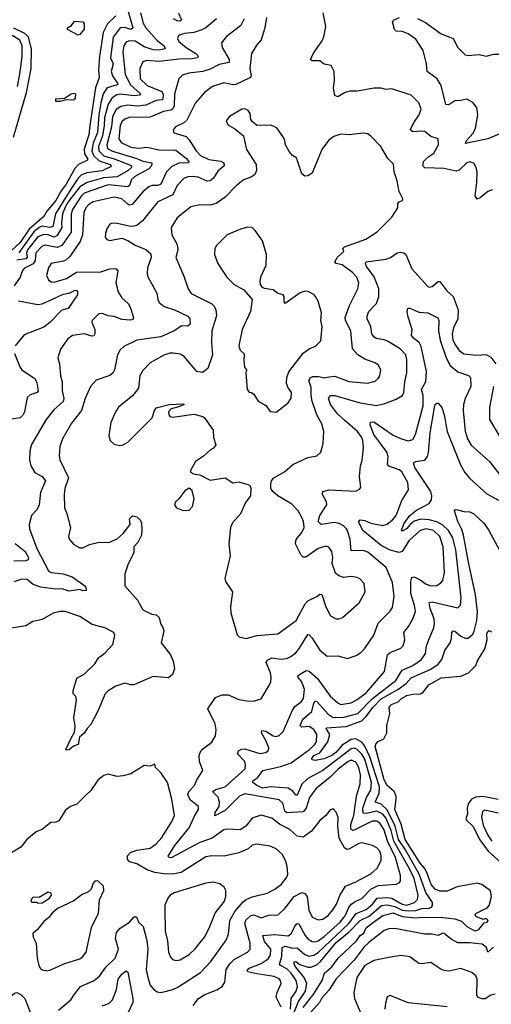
# Model space of a CAD drawing. Extents: x 1771496 to 1971148, y 471553 to 643630.
# Tile 513 of 656: x 1836124 to 1839269, y 625066 to 631630. Entities that reach past the tile are written whole.
import ezdxf

# ---------------------------------------------------------------- set-up
doc = ezdxf.new("R2010")
doc.units = 0

msp = doc.modelspace()

# ---------------------------------------------------------------- linework, layer by layer
at = {"layer": '0CON10XD'}
for points in [[(1836929.5, 631675), (1836946.8, 631606.8), (1836965, 631574.7), (1837041.5, 631491.5), (1837086.9, 631455), (1837094, 631435), (1837055, 631427.4), (1837015, 631428), (1836955, 631449.5), (1836895, 631485.8), (1836855, 631488.6), (1836835, 631479.6), (1836818.6, 631455), (1836812.7, 631415), (1836827, 631265), (1836862.9, 631195), (1836929.5, 631135), (1836923.7, 631126.3), (1836887.1, 631122.9), (1836795, 631132.3), (1836770.8, 631129.2), (1836741.1, 631108.9), (1836715, 631066.6), (1836688.6, 630975), (1836687.9, 630925), (1836675.9, 630855), (1836650.2, 630785), (1836652.4, 630755), (1836685, 630722.7), (1836755, 630702.8), (1836851.1, 630665), (1836868.7, 630655), (1836870.3, 630645), (1836847.7, 630625), (1836775, 630582.2), (1836683.7, 630576.3), (1836575, 630543.8), (1836525, 630515.5), (1836446.6, 630415), (1836429.7, 630385), (1836410.2, 630335), (1836402.5, 630275), (1836405.9, 630245), (1836375, 630190.6), (1836355, 630180.9), (1836315, 630195.1), (1836285, 630198.5), (1836245, 630183.2), (1836175.9, 630095), (1836169, 630075), (1836173, 630047), (1836164.9, 630035.1), (1836105, 630027)], [(1836765.6, 631655), (1836708.5, 631601.5), (1836680.9, 631545), (1836655.2, 631385), (1836650.3, 631295), (1836654.1, 631245), (1836629, 631175), (1836591.8, 630925)], [(1836847.6, 631685), (1836879, 631575), (1836865, 631564.4), (1836825, 631576.9), (1836795, 631575.7), (1836747.7, 631512.3), (1836730, 631375), (1836747, 631335), (1836733.5, 631285), (1836744, 631255), (1836778.2, 631201.8), (1836773.8, 631195), (1836708, 631175), (1836681.8, 631135), (1836664.2, 631075), (1836650.7, 630995), (1836642.1, 630877.9), (1836614.3, 630805.7)], [(1837182.3, 631672.3), (1837202.1, 631627.9), (1837195, 631620.5), (1837175, 631621.2), (1837149.1, 631635)], [(1839275, 630495.7), (1839245, 630485.6), (1839195, 630441.4), (1839175, 630434.2), (1839160, 630455), (1839172.7, 630545), (1839173.3, 630615), (1839168.6, 630645), (1839152.6, 630672.6), (1839125, 630682.5), (1839105, 630676.7), (1839055, 630627.1), (1839035, 630620), (1838955, 630638.6), (1838825, 630642.2), (1838811.1, 630655), (1838817.3, 630685), (1838845, 630713.5), (1838885, 630739.2), (1838915.5, 630795), (1838913.8, 630835), (1838865, 630850.8), (1838825, 630883.6), (1838797.6, 630887.6), (1838745, 630882.3), (1838728.6, 630895), (1838753.8, 630946.2), (1838787.5, 630995), (1838800, 631035), (1838785.6, 631075), (1838735, 631126.9), (1838605, 631168), (1838565, 631163.8), (1838535, 631173.8), (1838485, 631174.2), (1838375.7, 631154.3), (1838325, 631154.2), (1838295, 631144.4), (1838245, 631116.2), (1838224.2, 631124.2), (1838215.6, 631175), (1838222.2, 631225), (1838220.8, 631285), (1838200, 631325), (1838155, 631334.3), (1838125, 631354.4), (1838075, 631356.2), (1838063.8, 631365), (1838083, 631407), (1838141.3, 631488.7), (1838151.1, 631515), (1838165.6, 631585), (1838147.1, 631675)], [(1838777.1, 631637.1), (1838830.4, 631610.4), (1838935, 631535.4), (1839014, 631505), (1839045, 631444.3), (1839095, 631395.5), (1839115, 631390.9), (1839188, 631398), (1839235, 631385.6), (1839285, 631400), (1839340.3, 631400.3), (1839475, 631311.2), (1839505, 631313.8), (1839535, 631333.8), (1839574.2, 631405), (1839585, 631442.5), (1839584.3, 631555), (1839571.7, 631591.7), (1839552.1, 631622.1), (1839475.6, 631715)], [(1837436.9, 631635), (1837364.3, 631575.7), (1837338, 631562), (1837285, 631543.3), (1837222.7, 631537.3), (1837182.9, 631525), (1837175.5, 631505), (1837185, 631484.6), (1837235, 631444), (1837299.6, 631405), (1837316.7, 631385), (1837306.9, 631375), (1837275, 631368.1), (1837185, 631365.6), (1837055, 631351), (1836972, 631358), (1836945, 631348.9), (1836925.3, 631304.7), (1836927.7, 631235), (1836975, 631190.5), (1837071.5, 631151.5), (1837080.9, 631130.9), (1837079, 631101), (1837073.8, 631095), (1837035, 631090.7), (1836965, 631060.4), (1836907, 631053), (1836845, 631059.6), (1836798.2, 631051.8), (1836768.2, 631031.8), (1836742.1, 630985), (1836735.3, 630914.7), (1836705.8, 630795), (1836710.4, 630770.4), (1836743.7, 630753.7), (1836904.7, 630704.7), (1836945, 630687), (1837005.6, 630675), (1837003.8, 630655), (1836986.2, 630635), (1836891.6, 630585), (1836870, 630565), (1836857.1, 630525), (1836845.2, 630514.8), (1836715, 630529.3), (1836555, 630474.4), (1836535, 630453.7), (1836475.9, 630365), (1836468, 630335), (1836466.6, 630213.4), (1836406.2, 630125), (1836375, 630110.5), (1836295, 630126.3), (1836275, 630120.9), (1836230.8, 630075), (1836227.2, 630025), (1836215, 630002.7), (1836157.2, 629972.8), (1836141.8, 629958.2), (1836126.7, 629913.3), (1836086.7, 629855)], [(1836515, 631526), (1836442.5, 631565), (1836443.3, 631575), (1836469.4, 631590.6), (1836490, 631620), (1836545.5, 631615.5), (1836554.6, 631604.6), (1836555, 631565.8), (1836525, 631530), (1836515, 631526)], [(1837769.1, 631645), (1837758.9, 631575), (1837734.3, 631495), (1837705, 631462), (1837668.6, 631405), (1837659.5, 631305), (1837666.7, 631255), (1837663.1, 631245), (1837565, 631197.7), (1837545, 631196.1), (1837485, 631209.6), (1837410.6, 631185), (1837355.6, 631145), (1837295.6, 631075), (1837239.5, 630960.5), (1837218.6, 630941.4), (1837163.8, 630916.2)], [(1837621.6, 631635), (1837599.4, 631590.6), (1837500, 631515), (1837470, 631475), (1837474.5, 631445), (1837521.6, 631365), (1837520, 631345), (1837455, 631330.3), (1837395, 631299.7), (1837345.7, 631284.3), (1837252.8, 631272.8), (1837210.3, 631259.7), (1837185.6, 631235), (1837167.4, 631172.6)], [(1839325, 630868), (1839245.4, 630834.6), (1839097.5, 630805), (1839103.3, 630825), (1839146.5, 630873.5), (1839162.3, 630907.7), (1839178.7, 630995), (1839172.2, 631045), (1839145, 631078), (1839105, 631100.6), (1839065, 631090), (1839025, 631089.4), (1838985, 631062.3), (1838965.4, 631065.4), (1838935, 631190), (1838908.1, 631235), (1838841.9, 631285), (1838837.1, 631335), (1838815.3, 631425), (1838765, 631499.2), (1838715, 631534.7), (1838675, 631551.8), (1838634.2, 631554.2), (1838623.9, 631563.9), (1838610.8, 631615), (1838621.9, 631628.1), (1838656, 631645)], [(1836109.4, 631185), (1836126.1, 631266.1), (1836140.1, 631385), (1836140.6, 631455), (1836125, 631494.3), (1836073.4, 631523.4)], [(1836083.2, 630846.8), (1836168.7, 631145), (1836200, 631305), (1836202.6, 631435), (1836182.2, 631512.2), (1836158.5, 631538.5), (1836085, 631573.6)], [(1837167.4, 631172.6), (1837156.6, 631133.4), (1837154, 631055), (1837145, 631034.7), (1837132.9, 631027.1), (1837082.1, 631017.9), (1836995, 630981), (1836855, 630976.8), (1836825, 630967.2), (1836807.8, 630952.2), (1836795, 630925.7), (1836784.8, 630834.8), (1836800.4, 630810.4), (1836865, 630780), (1836916.6, 630773.4), (1836975, 630780.7), (1837051.3, 630761.3), (1837165, 630761.1), (1837235.3, 630705), (1837250.9, 630685), (1837250, 630675), (1837185, 630673.2), (1837138.8, 630651.2), (1837103.1, 630615), (1837065, 630532.9), (1837045.8, 630524.3), (1837005, 630524), (1836985, 630516.2), (1836945, 630481.2), (1836875, 630398), (1836855, 630393.5), (1836845, 630399.1), (1836805, 630435.8), (1836753.3, 630446.8), (1836614, 630415), (1836585, 630398.4), (1836565.9, 630375), (1836552.9, 630345), (1836543, 630195), (1836528.1, 630151.9), (1836457.8, 630052.2), (1836432.2, 630027.8), (1836415, 630019.2), (1836335, 630004), (1836315.6, 629975), (1836302.5, 629925), (1836316, 629895), (1836333.2, 629883.2), (1836355, 629880.4), (1836435.2, 629904.8), (1836502.5, 629947.5), (1836665, 629948), (1836725, 629968.6), (1836765, 629971.9), (1836777.5, 629955), (1836766.2, 629875), (1836781.8, 629815), (1836805, 629775.8), (1836849.2, 629735), (1836863.8, 629706.2), (1836884, 629645), (1836878.3, 629631.7), (1836863.5, 629626.5), (1836805, 629630.7), (1836755, 629650.5), (1836714.7, 629654.7), (1836675, 629671.9), (1836651.7, 629668.3), (1836606.7, 629625), (1836605.7, 629614.3), (1836625.9, 629565), (1836625.3, 629534.7), (1836617.5, 629522.5), (1836605, 629520.6), (1836555, 629536.4), (1836476.4, 629523.6), (1836445, 629502.9), (1836396.2, 629433.8), (1836379.5, 629375), (1836389.5, 629335), (1836395.6, 629255), (1836407.1, 629215), (1836406.9, 629155), (1836417.8, 629105), (1836414.7, 629085.3), (1836351, 629029), (1836301.2, 628965), (1836202, 628798), (1836191.1, 628755), (1836188.5, 628695), (1836198.5, 628655), (1836225, 628611.5), (1836273.7, 628583.7), (1836295.5, 628555), (1836262.9, 628477.1), (1836253.4, 628395), (1836237.6, 628362.4), (1836203.5, 628325), (1836186.8, 628265), (1836188.7, 628235), (1836237.7, 628105), (1836316.7, 627955), (1836335, 627944.7), (1836415, 627936.3), (1836474.4, 627915), (1836557.5, 627855), (1836565.7, 627845), (1836566.7, 627825), (1836545, 627822.5), (1836525, 627831.4), (1836455, 627820.5), (1836406.5, 627836.5), (1836365, 627833.8), (1836265, 627847.2), (1836214.5, 627864.5), (1836175, 627898.2), (1836139.5, 627900.5), (1836085, 627882.7)], [(1836395, 631083.8), (1836365, 631084), (1836365, 631103.3), (1836423, 631107), (1836467.5, 631135), (1836485, 631140.8), (1836497.1, 631135), (1836495, 631107.5), (1836485, 631096), (1836425, 631092.5), (1836395, 631083.8)], [(1837635, 627503.8), (1837705, 627524.4), (1837845, 627535.6), (1837968.2, 627625), (1838027.8, 627735), (1838045, 627755.8), (1838106.1, 627783.9), (1838125, 627800), (1838138.3, 627798.3), (1838164.4, 627715), (1838196.9, 627656.9), (1838235, 627635.6), (1838255, 627635.6), (1838275.4, 627644.6), (1838386.9, 627743.1), (1838426.9, 627815), (1838421.2, 627871.2), (1838393, 627903), (1838375, 627911.4), (1838335, 627918.9), (1838282.4, 627912.4), (1838252.6, 627922.6), (1838230.4, 627940.4), (1838208.5, 628005), (1838212.9, 628045), (1838204.7, 628084.7), (1838185, 628112.9), (1838165, 628120), (1838115, 628103.8), (1838032.8, 628047.2), (1838015, 628047.8), (1838000.8, 628060.8), (1837963.6, 628135), (1837966.7, 628165), (1838005, 628211.4), (1838020, 628245), (1838015.4, 628284.6), (1838005, 628310.8), (1837981.9, 628355), (1837939.5, 628399.5), (1837845.7, 628455), (1837812.5, 628485), (1837799.2, 628505), (1837797.5, 628535), (1837802, 628555), (1837818.8, 628575), (1837889.2, 628615), (1837946.3, 628663.7), (1838045, 628711.1), (1838105, 628722.5), (1838132.1, 628747.9), (1838146.5, 628805), (1838151.2, 628885), (1838138.5, 628935), (1838105.8, 628995.8), (1838075, 629086.2), (1838066.5, 629125), (1838067.4, 629177.4), (1838052.2, 629225), (1838062.5, 629245), (1838078.7, 629251.3), (1838118, 629252), (1838155, 629241.8), (1838188.2, 629248.2), (1838225, 629254.6), (1838319.1, 629219.1), (1838443, 629207), (1838495, 629221.1), (1838515, 629237.1), (1838525.5, 629255), (1838531.9, 629295), (1838515, 629328), (1838492.6, 629342.6), (1838425, 629367.5), (1838378.6, 629395), (1838342.2, 629435), (1838331.1, 629555), (1838297.2, 629625), (1838294.7, 629645), (1838323.6, 629725), (1838378.5, 629835), (1838386, 629876), (1838372.9, 629912.9), (1838343.1, 629945), (1838275, 629995.7), (1838234.7, 630004.7), (1838225.6, 630015), (1838243.8, 630046.2), (1838286, 630085), (1838278.8, 630105), (1838290, 630115), (1838432.3, 630167.7), (1838506.9, 630215), (1838605, 630314.2), (1838644.2, 630375), (1838646.2, 630405), (1838655, 630416), (1838675.8, 630424.2), (1838678, 630435), (1838654.3, 630485), (1838641.9, 630555), (1838620.8, 630615), (1838616.3, 630666.3), (1838579.2, 630705), (1838531.2, 630785), (1838465, 630854), (1838445, 630868.6), (1838415, 630872.9), (1838321.7, 630861.7), (1838265, 630865.8), (1838219.1, 630850.9), (1838184, 630825), (1838138, 630765), (1838074.1, 630605.9), (1838045, 630588.8), (1838025, 630586.2), (1838005, 630603.3), (1837968.6, 630708.6), (1837942.5, 630725), (1837921.7, 630751.7), (1837896.7, 630795), (1837892.5, 630825), (1837882.5, 630845), (1837839.5, 630909.5), (1837797.7, 630927.7), (1837705, 630923.8), (1837675, 630951.2), (1837666, 630965), (1837660, 631005), (1837646.7, 631025), (1837625, 631035.6), (1837605, 631032.9), (1837523.3, 630985), (1837500, 630955), (1837515, 630926.7), (1837556.7, 630905), (1837615.7, 630855.7), (1837636, 630765), (1837700.5, 630665), (1837703.5, 630625), (1837691.1, 630598.9), (1837675, 630583.6), (1837615, 630559.1), (1837568.6, 630525), (1837493.6, 630446.4), (1837435, 630403.5), (1837395, 630392.7), (1837325, 630396.7), (1837265, 630382.9), (1837175, 630309.2), (1837133.1, 630245), (1837137.5, 630195), (1837171.4, 630135), (1837176.7, 630115), (1837177.5, 630095), (1837164.4, 630045), (1837219.1, 629919.1), (1837247.5, 629835), (1837267.5, 629805), (1837405, 629736.2), (1837420.8, 629720.7), (1837432.8, 629695), (1837435.4, 629655), (1837405.3, 629555), (1837402.9, 629475), (1837410, 629395), (1837377.8, 629305), (1837342.7, 629277.3), (1837305, 629285.7), (1837220.8, 629385), (1837195, 629400.6), (1837146.4, 629406.4), (1837125, 629406.5), (1837085, 629392.9), (1836995, 629342), (1836945, 629291.2), (1836925.7, 629255), (1836916, 629175), (1836910, 629165), (1836877, 629123), (1836783.4, 629046.6), (1836762.5, 629015), (1836731.2, 628945), (1836718.8, 628855), (1836726.7, 628825), (1836755, 628801.2), (1836791.2, 628791.2), (1836815, 628796), (1836845, 628814), (1837006.7, 628975), (1837022.5, 629025), (1837035, 629043.3), (1837120, 629065), (1837215, 629070), (1837220, 629065), (1837185, 629048.8), (1837133.2, 629036.8), (1837117.1, 629015), (1837118.6, 628995), (1837128, 628985), (1837145, 628980), (1837285, 629000.9), (1837344.1, 628984.1), (1837356.7, 628975), (1837414.2, 628894.2), (1837416, 628845), (1837431.2, 628795), (1837417.3, 628772.7), (1837396.4, 628763.6), (1837349.5, 628720.5), (1837296.2, 628685), (1837263.8, 628625), (1837263.8, 628613.8), (1837283, 628603), (1837325, 628596.2), (1837395, 628560), (1837495, 628576.2), (1837545, 628543.3), (1837585, 628550), (1837645, 628532.5), (1837657.5, 628525), (1837666.1, 628506.1), (1837662.5, 628455), (1837629.3, 628410.7), (1837596.7, 628335), (1837543.9, 628276.1), (1837530, 628245), (1837519.2, 628135), (1837527.7, 628055), (1837491.5, 627905), (1837495.8, 627885), (1837544, 627815), (1837530, 627715), (1837531.2, 627675), (1837575, 627530), (1837586.4, 627516.4), (1837635, 627503.8)], [(1836591.8, 630925), (1836585, 630862), (1836554.3, 630765.7), (1836557, 630735), (1836576.6, 630705), (1836575.9, 630694.1), (1836516.6, 630663.4), (1836491.7, 630638.3), (1836435, 630533.1), (1836400.1, 630489.9), (1836365, 630423.8), (1836305.7, 630354.3), (1836285, 630317.9), (1836187.1, 630232.9), (1836126.9, 630145), (1836065, 630087.6)], [(1837163.8, 630916.2), (1837147.5, 630895), (1837151.2, 630875), (1837235, 630851.9), (1837255, 630829.4), (1837300.3, 630755), (1837330.4, 630725), (1837385, 630698.2), (1837465, 630686.5), (1837484.5, 630674.5), (1837488.1, 630655), (1837447.7, 630622.2), (1837415, 630571.5), (1837394.1, 630555.9), (1837375, 630554.1), (1837315, 630579.3), (1837275, 630585.2), (1837245, 630582.8), (1837218.2, 630571.8), (1837175, 630525.5), (1837145, 630461.6), (1837044.8, 630415.2), (1836941.9, 630288.1), (1836905, 630257.8), (1836878.7, 630251.3), (1836853.4, 630253.4), (1836765, 630272.9), (1836735, 630272), (1836725, 630266.2), (1836704.4, 630235.6), (1836695.8, 630205), (1836695, 630180), (1836704.2, 630164.2), (1836725, 630158), (1836805, 630172.5), (1836845, 630157.5), (1836895, 630125.7), (1836965, 630097.5), (1836998, 630068), (1837000.4, 630045), (1836975.5, 629975), (1836974.5, 629935), (1836979.5, 629915), (1837037.6, 629807.6), (1837044.5, 629765), (1837054.7, 629744.7), (1837087.1, 629717.1), (1837155.7, 629695), (1837245, 629653.1), (1837258.5, 629635), (1837260.3, 629599.7), (1837245, 629587.8), (1837205, 629588.6), (1837154.7, 629555.3), (1837064.2, 629515.8), (1836905, 629493.3), (1836818.9, 629451.1), (1836795, 629428.6), (1836776.2, 629395), (1836755.5, 629295), (1836745, 629272.5), (1836725, 629258.5), (1836635, 629227.1), (1836596.9, 629185), (1836560.9, 629105), (1836537.1, 629025), (1836469.5, 628940.5), (1836410.6, 628835), (1836391.1, 628785), (1836387.8, 628725), (1836392.2, 628695), (1836448.9, 628575), (1836424.5, 628505), (1836420, 628465), (1836422.5, 628375), (1836438.8, 628338.8), (1836462, 628245), (1836450, 628185), (1836456.7, 628165), (1836485, 628131.2), (1836525, 628110), (1836545, 628110), (1836589.5, 628130.5), (1836655, 628146), (1836717.5, 628145), (1836775, 628168.6), (1836815, 628204), (1836861.2, 628265), (1836857.3, 628302.7), (1836876.4, 628323.6), (1836905, 628316.7), (1836926.6, 628296.6), (1836935.6, 628275), (1836937.8, 628232.2), (1836936.7, 628193.3), (1836911.1, 628145), (1836884.4, 628115), (1836884.4, 628075), (1836848.3, 628001.7), (1836825.7, 627935), (1836825.5, 627855), (1836909.9, 627759.9), (1836946, 627695), (1837005, 627668.1), (1837035, 627662.2), (1837054, 627644), (1837062.5, 627605), (1837079.2, 627579.2), (1837085.7, 627555), (1837068, 627475), (1837130, 627395), (1837146.4, 627353.6), (1837156, 627305), (1837143.8, 627265), (1837116.4, 627243.6), (1837015, 627252), (1836886.1, 627196.1), (1836865, 627195.8), (1836825, 627207.1), (1836765, 627186.9), (1836715, 627155.7), (1836694.6, 627135.4), (1836642, 627015), (1836599.1, 626930.9), (1836574, 626905), (1836555, 626873.8), (1836522.5, 626847.5), (1836515, 626797.5), (1836483.9, 626786.1), (1836455, 626763.8), (1836435, 626760), (1836432.5, 626765), (1836464.3, 626835), (1836490.6, 626879.4), (1836492.9, 626922.9), (1836485.7, 626975), (1836502, 627095), (1836498.3, 627118.3), (1836480, 627135), (1836481.2, 627155), (1836505, 627240), (1836555, 627266.7), (1836625, 627336.7), (1836650, 627375), (1836695, 627410), (1836745.8, 627464.2), (1836757.5, 627525), (1836751.2, 627545), (1836692.5, 627575), (1836608.3, 627598.3), (1836525, 627650.5), (1836427.5, 627685), (1836395, 627685.5), (1836346.6, 627673.4), (1836275, 627632), (1836212.7, 627617.3), (1836165, 627590), (1836067, 627573)], [(1836614.3, 630805.7), (1836606.2, 630755), (1836617.2, 630725), (1836655, 630688.7), (1836727.3, 630665), (1836734.5, 630655), (1836730.2, 630649.8), (1836675, 630623.2), (1836571.9, 630608.1), (1836535, 630593.7), (1836515, 630574), (1836465, 630499.4), (1836363.8, 630335), (1836345, 630250.9), (1836325.9, 630244.1), (1836275, 630252.4), (1836255, 630244.4), (1836219.4, 630215), (1836119.5, 630075)], [(1837835, 629012.5), (1837915, 629076), (1837935, 629107.5), (1837935.7, 629145), (1837913.3, 629175), (1837904, 629205), (1837904.4, 629245), (1837918, 629282), (1838013.9, 629406.1), (1838053.4, 629436.6), (1838095.8, 629454.2), (1838131.7, 629488.3), (1838141.9, 629585), (1838131.9, 629625), (1838136.8, 629676.8), (1838114.1, 629754.1), (1838096.2, 629785), (1838085, 629798.8), (1838047.3, 629817.3), (1838025, 629820), (1837995, 629810), (1837895, 629738.8), (1837888, 629748), (1837888, 629785), (1837880, 629795), (1837845, 629804), (1837815, 629828.8), (1837757, 629837), (1837742.5, 629845), (1837730, 629865), (1837726.7, 629885), (1837731.2, 629915), (1837767.6, 629992.4), (1837770.5, 630065), (1837743.1, 630155), (1837694.4, 630224.4), (1837675, 630243.8), (1837645, 630246.2), (1837595.9, 630234.1), (1837506.7, 630195), (1837436.2, 630125), (1837426.2, 630105), (1837424, 630065), (1837444.3, 630004.3), (1837502, 629915), (1837554, 629865), (1837619.4, 629829.4), (1837674.1, 629764.1), (1837661.9, 629685), (1837608, 629565), (1837585.8, 629455), (1837595, 629426.7), (1837621.7, 629401.7), (1837617.5, 629355), (1837623, 629313), (1837636.7, 629295), (1837632.5, 629275), (1837641.2, 629165), (1837655, 629146.7), (1837670, 629145), (1837685, 629132.5), (1837715, 629086.7), (1837765, 629057.5), (1837795, 629017.5), (1837835, 629012.5)], [(1837281.4, 625058.6), (1837315.4, 625105), (1837355, 625128.6), (1837438.1, 625161.9), (1837473.8, 625186.2), (1837491.9, 625215), (1837500.8, 625299.2), (1837525, 625336.9), (1837555, 625364.1), (1837642.2, 625415), (1837660, 625435), (1837661.8, 625475), (1837624.8, 625605), (1837631.8, 625628.2), (1837663.6, 625656.4), (1837685, 625662.4), (1837735, 625642.3), (1837785, 625661.1), (1837847, 625663), (1837895, 625706.7), (1837954.6, 625785), (1838005, 625812.7), (1838025, 625805.6), (1838040, 625785), (1838050.9, 625695), (1838075, 625647.8), (1838115, 625629.5), (1838145, 625634.5), (1838181.9, 625658.1), (1838213, 625697), (1838235.6, 625734.4), (1838258.6, 625791.4), (1838297.1, 625855), (1838365, 625883.1), (1838465, 625937.1), (1838506.7, 625975), (1838534.5, 626025.5), (1838535, 626057.5), (1838525, 626087.1), (1838505, 626110.6), (1838475.5, 626125.5), (1838405, 626142.7), (1838385, 626137.5), (1838319.6, 626100.4), (1838305, 626099.1), (1838288.7, 626108.7), (1838253.6, 626175), (1838245.9, 626255), (1838248.5, 626315), (1838235, 626346.7), (1838215, 626368.8), (1838195, 626363.3), (1838165, 626326), (1838125, 626292.5), (1838069.4, 626220.6), (1838015, 626180.4), (1837975, 626186.7), (1837925, 626231.2), (1837857.3, 626267.3), (1837805, 626308.2), (1837733.8, 626326.2), (1837673.1, 626306.9), (1837631.8, 626255), (1837595, 626230.5), (1837505, 626234.5), (1837485, 626229.2), (1837407.8, 626175), (1837325.4, 626145.4), (1837292.9, 626127.1), (1837135, 626043.8), (1837118.8, 626045), (1837114.7, 626055), (1837158.1, 626125), (1837255, 626242.5), (1837289.1, 626320.9), (1837315.4, 626365), (1837316, 626386), (1837259.7, 626429.7), (1837244.8, 626465), (1837252.8, 626485), (1837288.7, 626525), (1837305, 626562.9), (1837345.7, 626625), (1837323.1, 626685), (1837320, 626725), (1837326.7, 626745), (1837343.5, 626766.5), (1837405, 626814.3), (1837430.6, 626855), (1837434.3, 626895), (1837426.5, 626935), (1837377.8, 627035), (1837429.1, 627110.9), (1837475, 627130), (1837515, 627128.9), (1837585, 627098.6), (1837638.7, 627088.7), (1837683.2, 627086.8), (1837735, 627102.5), (1837790, 627195), (1837798.9, 627215), (1837801.1, 627245), (1837796.2, 627275), (1837768.5, 627345), (1837775, 627360.5), (1837805, 627375.3), (1837866.2, 627366.2), (1837905, 627371.9), (1837932.2, 627385), (1837965, 627410), (1837989.8, 627440.2), (1838045, 627531.9), (1838055, 627529.5), (1838075, 627508.2), (1838125, 627426.5), (1838175, 627386.5), (1838245, 627390), (1838308.8, 627371.2), (1838367.7, 627392.3), (1838398.8, 627411.2), (1838422, 627435), (1838485, 627528), (1838515, 627606.9), (1838592.2, 627685), (1838608.7, 627711.3), (1838620, 627785), (1838608.8, 627878.8), (1838567.6, 627977.6), (1838445, 628080), (1838415, 628092), (1838335, 628089.4), (1838326.5, 628166.5), (1838312.9, 628215), (1838303.5, 628235), (1838283.2, 628255), (1838255, 628272), (1838221, 628279), (1838135, 628264.5), (1838114.4, 628284.4), (1838124.7, 628325), (1838171.8, 628395), (1838168.7, 628415), (1838143.2, 628465), (1838145.8, 628485), (1838185.4, 628495.4), (1838365, 628488), (1838390.5, 628499.5), (1838399.2, 628510.8), (1838390.6, 628585), (1838395.5, 628655), (1838407.6, 628692.4), (1838416.2, 628775), (1838411.2, 628825), (1838404.6, 628845), (1838376.2, 628885), (1838294.6, 628955), (1838243.4, 629003.4), (1838196.5, 629065), (1838183.4, 629105), (1838195, 629125.4), (1838225, 629125.3), (1838395, 629075.3), (1838502.4, 629057.6), (1838558.8, 629071.2), (1838635, 629099.4), (1838676.4, 629123.6), (1838686.2, 629143.8), (1838691.3, 629215), (1838704.5, 629275), (1838706.2, 629365), (1838698.5, 629395), (1838661.5, 629435), (1838577.2, 629487.2), (1838555, 629496.6), (1838501.2, 629505), (1838484.4, 629515), (1838472.1, 629535), (1838465.7, 629585.7), (1838441.8, 629635), (1838440.5, 629655), (1838452.5, 629685), (1838503.1, 629736.9), (1838518.5, 629785), (1838517.6, 629835), (1838488.6, 629915), (1838437.3, 629985), (1838430, 630005), (1838433.8, 630015), (1838565, 630033.3), (1838596.2, 630045), (1838640, 630075), (1838665, 630079.1), (1838685.8, 630075), (1838698.9, 630065), (1838738.2, 629968.2), (1838845, 629850.6), (1838856.7, 629846.7), (1838875, 629850.9), (1838915, 629884.2), (1838925, 629884.2), (1838971.7, 629821.7), (1839015, 629784.2), (1839048.2, 629695), (1839046.2, 629635), (1839015.4, 629575), (1839006.8, 629535), (1839012.4, 629495), (1839025, 629466.9), (1839055, 629425.5), (1839085, 629403.2), (1839172.5, 629392.5), (1839235, 629397.9), (1839265, 629381.1), (1839299.5, 629335)], [(1836337.5, 629765), (1836415, 629800), (1836453.1, 629806.9), (1836495, 629826.2), (1836505.5, 629825.5), (1836508.9, 629818.9), (1836508.5, 629795), (1836447.5, 629705), (1836405, 629693.9), (1836325, 629610.9), (1836285, 629580.4), (1836155, 629529.6), (1836094.5, 629455)], [(1836115.4, 629755.4), (1836245, 629730.9), (1836275, 629736.6), (1836337.5, 629765)], [(1837867.6, 625047.6), (1837833.9, 625115), (1837840.7, 625145), (1837867.1, 625205), (1837863.5, 625225), (1837855, 625235.4), (1837820.8, 625250.8), (1837705, 625269.2), (1837645, 625284), (1837641.5, 625291.5), (1837655, 625307.6), (1837735, 625338.1), (1837779.8, 625370.2), (1837797.2, 625395), (1837798.6, 625435), (1837757.3, 625485), (1837745.5, 625524.5), (1837825, 625531.9), (1837915, 625522.8), (1837935, 625537.5), (1837960.6, 625589.4), (1837975, 625604.5), (1837985, 625603.3), (1838026.7, 625525), (1838045, 625502.5), (1838075, 625484.7), (1838095, 625483.3), (1838115, 625490.2), (1838155, 625518.4), (1838261.3, 625615), (1838295, 625655.9), (1838318.4, 625711.6), (1838335, 625732.9), (1838365, 625753.8), (1838405, 625770.9), (1838465, 625833), (1838515, 625857.4), (1838635, 625866.7), (1838654.5, 625875.5), (1838662.4, 625887.6), (1838662.7, 625925), (1838630.3, 626045), (1838579.6, 626149.6), (1838553, 626235), (1838526.3, 626275), (1838505, 626287.4), (1838475, 626288), (1838355, 626227), (1838345, 626225.7), (1838332.8, 626235), (1838331.4, 626265), (1838352, 626325), (1838368.7, 626455), (1838393.2, 626535), (1838396.2, 626595), (1838385.8, 626645.8), (1838365, 626680), (1838335, 626694.3), (1838315, 626685.6), (1838245, 626631.4), (1838195, 626580.7), (1838098.2, 626501.8), (1838056.6, 626445), (1838034.1, 626375), (1838015, 626348.8), (1837905, 626343.6), (1837892.5, 626355), (1837878, 626408), (1837855, 626430), (1837625, 626469.6), (1837589.7, 626455), (1837495, 626358.7), (1837425, 626322), (1837427.7, 626345), (1837453.9, 626385), (1837456.6, 626415), (1837448.1, 626448.1), (1837408.8, 626485), (1837431.5, 626498.5), (1837494.8, 626515.2), (1837627.2, 626635), (1837630.4, 626665), (1837625.5, 626684.5), (1837575.5, 626735), (1837583.1, 626756.9), (1837602.5, 626767.5), (1837625, 626768.4), (1837725, 626739.3), (1837766, 626744), (1837781.4, 626755), (1837784.5, 626775), (1837765.6, 626825.6), (1837736.9, 626875), (1837738.3, 626891.7), (1837765, 626886.5), (1837815, 626856.4), (1837835, 626850.8), (1837855, 626858.5), (1837880, 626885), (1837942, 627028), (1837959, 627051), (1838002.9, 627085), (1838015.3, 627105), (1838022, 627165), (1838006.2, 627216.2), (1837981.1, 627245), (1837979.4, 627255), (1837990, 627265), (1838035, 627291.3), (1838055, 627288), (1838109, 627239), (1838195, 627119.6), (1838244.4, 627075), (1838265.4, 627065.4), (1838335, 627075.9), (1838375, 627098.2), (1838436, 627145), (1838556.7, 627285), (1838576, 627395), (1838595, 627410.7), (1838665, 627440), (1838681.1, 627455), (1838692.5, 627495), (1838685.6, 627545), (1838717.1, 627585), (1838745.4, 627635), (1838762, 627685), (1838756.9, 627725), (1838732, 627805), (1838731.8, 627885), (1838739.1, 627910.9), (1838755, 627916.5), (1838795, 627896.5), (1838835, 627866.2), (1838865, 627855.4), (1838905, 627859.1), (1838931.9, 627875), (1838945, 627891.4), (1838956.2, 627945), (1838948.4, 628115), (1838925, 628183.8), (1838883.9, 628223.9), (1838835, 628236.7), (1838795, 628223.7), (1838719.7, 628155), (1838673.6, 628085), (1838655, 628077.2), (1838595, 628094.8), (1838535, 628124.3), (1838411.9, 628225), (1838387.3, 628275), (1838385.6, 628285), (1838393.1, 628296.9), (1838425, 628291.8), (1838465, 628272.6), (1838545, 628258.6), (1838574, 628266), (1838610, 628295), (1838633.1, 628325), (1838671.8, 628425), (1838715.7, 628495), (1838712.7, 628545), (1838670.9, 628615), (1838655, 628630), (1838585, 628654.5), (1838576.7, 628665), (1838581.2, 628715), (1838574.7, 628745), (1838484.4, 628864.4), (1838461.4, 628928.6), (1838462.3, 628947.7), (1838485, 628948.4), (1838615, 628860), (1838669.2, 628835), (1838715, 628822.1), (1838745, 628830.6), (1838763.9, 628865), (1838814.8, 629055), (1838815.2, 629125), (1838804.2, 629165), (1838830.9, 629219.1), (1838835.9, 629285), (1838801.9, 629451.9), (1838787.2, 629477.2), (1838751.4, 629505), (1838736, 629525), (1838740.4, 629565), (1838713.1, 629646.9), (1838708.6, 629681.4), (1838712.7, 629707.3), (1838725, 629707.5), (1838785, 629679.5), (1838845, 629676.7), (1838912.1, 629642.1), (1838918.2, 629625), (1838915.5, 629555), (1838927.5, 629492.5), (1838967.3, 629375), (1838994.8, 629324.8), (1839045, 629282.5), (1839117.3, 629257.3), (1839129.4, 629245), (1839131.8, 629185), (1839093.8, 629105), (1839083.3, 629065), (1839081.6, 629025), (1839095, 628886.2), (1839110.7, 628835), (1839135, 628793.3), (1839255.6, 628685), (1839339.1, 628579.1)], [(1836089.5, 629405), (1836125.3, 629315.3), (1836139.2, 629295), (1836226.9, 629235), (1836238.8, 629208.8), (1836246.4, 629155), (1836240.8, 629145), (1836195, 629129.2), (1836175, 629110.8), (1836155.2, 629014.8), (1836145.7, 628994.3), (1836126.9, 628975), (1836013, 628957)], [(1839283.8, 629185), (1839255.6, 629045), (1839255.8, 628965), (1839325, 628848.6)], [(1837928.7, 625035), (1837935.2, 625105), (1837967.8, 625155), (1837977.3, 625185), (1837966.7, 625225), (1837933.7, 625275), (1837905, 625304), (1837864.1, 625324.1), (1837857, 625335), (1837872.3, 625385), (1837875, 625446), (1837895, 625454.1), (1837945, 625441.7), (1837975, 625442.6), (1838025, 625398.9), (1838055, 625387), (1838085, 625393.3), (1838115, 625412), (1838318.9, 625605), (1838367.5, 625672.5), (1838435, 625699.3), (1838475.8, 625734.2), (1838506.8, 625773.2), (1838575, 625778), (1838605, 625773.9), (1838675, 625734.2), (1838705, 625727.1), (1838756.1, 625745), (1838777.5, 625765), (1838780, 625795), (1838753.3, 625905), (1838721.6, 625975), (1838619.2, 626155), (1838600, 626225), (1838565, 626308.8), (1838545, 626333.9), (1838505, 626354.9), (1838435, 626338.3), (1838415, 626340.6), (1838412.7, 626375), (1838436.8, 626445), (1838466.1, 626493.9), (1838468.9, 626545), (1838425, 626701), (1838405, 626734.4), (1838375, 626764.1), (1838355, 626773), (1838335, 626769.7), (1838145, 626624.4), (1838045, 626572.7), (1838005, 626533.5), (1837975, 626460), (1837965, 626460), (1837945, 626488.2), (1837915, 626506.2), (1837795, 626517.2), (1837745, 626507.2), (1837704.5, 626525), (1837677.8, 626545), (1837678.6, 626555), (1837711.4, 626578.6), (1837745, 626625.5), (1837865, 626651.2), (1837933.8, 626675), (1838056.7, 626765), (1838090.2, 626795), (1838103.4, 626815), (1838104.3, 626865), (1838085, 626897.5), (1838055, 626917.4), (1838005, 626914.6), (1837993.9, 626925), (1838011.8, 626968.2), (1838072.7, 627017.3), (1838086.2, 627073.8), (1838095, 627088.5), (1838105, 627084.6), (1838179.9, 626999.9), (1838215, 626978.9), (1838285, 626979.4), (1838379.6, 627005), (1838477.5, 627105), (1838632.3, 627225), (1838675, 627293.5), (1838745.7, 627324.3), (1838802, 627365), (1838830.4, 627405), (1838837.3, 627455), (1838855, 627501.8), (1838886.1, 627575), (1838889.3, 627605), (1838887.5, 627635), (1838860.4, 627705), (1838854.1, 627745.9), (1838875, 627748.9), (1839045, 627710), (1839063.4, 627726.6), (1839067.5, 627775), (1839032, 628095), (1839012.1, 628175), (1838984, 628225), (1838945, 628260.7), (1838905, 628283.1), (1838855, 628296.7), (1838799.5, 628300.5), (1838754.1, 628285.9), (1838727.1, 628265), (1838703.8, 628235), (1838675, 628220), (1838669.2, 628225), (1838685, 628269.2), (1838725, 628324.3), (1838769.3, 628360.7), (1838854.5, 628405), (1838870.4, 628429.6), (1838872.5, 628455), (1838864.7, 628485), (1838759.2, 628645), (1838750.8, 628675), (1838764.4, 628685.6), (1838825, 628694.5), (1838842.6, 628717.4), (1838850.6, 628745), (1838861.1, 628875), (1838888.9, 629045), (1838895, 629064), (1838906.1, 629073.9), (1838915, 629072.5), (1838937.8, 629045), (1838954.4, 628995), (1838974.7, 628885), (1839063.4, 628663.4), (1839091.6, 628611.6), (1839125, 628571.1), (1839239.1, 628469.1), (1839316.2, 628426.2)], [(1837215, 628358), (1837255, 628361.2), (1837276.7, 628385), (1837287.5, 628435), (1837275, 628492.5), (1837255, 628507.5), (1837225, 628490), (1837186.2, 628435), (1837163.2, 628416.8), (1837156, 628395), (1837170, 628375), (1837215, 628358)], [(1838020.3, 625245), (1837965.2, 625315), (1837954.8, 625335), (1837955, 625348.6), (1837965, 625351.1), (1837992.8, 625332.8), (1838045, 625313.2), (1838065, 625314.2), (1838105, 625330.3), (1838128.8, 625351.2), (1838235, 625478.1), (1838320.7, 625549.3), (1838395.1, 625624.9), (1838455, 625654.2), (1838535.8, 625724.2), (1838575, 625730.4), (1838625, 625718.6), (1838675, 625693.5), (1838715, 625689.7), (1838765, 625691.8), (1838805, 625704.3), (1838853.2, 625706.8), (1838870, 625715), (1838876.9, 625725), (1838875.4, 625745), (1838832.1, 625812.1), (1838788.2, 625935), (1838696.3, 626096.3), (1838649.6, 626165), (1838626.8, 626255), (1838575, 626361.7), (1838535, 626400.6), (1838493.9, 626415), (1838520.6, 626475), (1838522.4, 626515), (1838458.2, 626715), (1838425, 626786.2), (1838405, 626813.9), (1838366, 626836), (1838335, 626831.6), (1838275.1, 626794.9), (1838231.7, 626745), (1838205, 626724.5), (1838155, 626702.6), (1838095, 626691.5), (1838073.8, 626695), (1838072.2, 626705), (1838085.4, 626725), (1838126.2, 626743.8), (1838177.8, 626815), (1838191, 626865), (1838167.5, 626905), (1838169.7, 626910.3), (1838300.8, 626919.2), (1838405, 626955.2), (1838435.2, 626984.8), (1838477.6, 627045), (1838535, 627101.9), (1838645.9, 627164.1), (1838700.7, 627205), (1838735, 627242.8), (1838865, 627300), (1838915, 627333.8), (1838937.6, 627365), (1838957.9, 627425), (1838994.1, 627475.9), (1839003.2, 627505), (1839005.5, 627544.5), (1839014.6, 627555.4), (1839025, 627554.4), (1839065, 627521.2), (1839095, 627506.4), (1839115, 627508.1), (1839145, 627534.3), (1839155.2, 627554.8), (1839171.6, 627625), (1839176.2, 627685), (1839164.2, 627795), (1839113.7, 628025), (1839083.1, 628193.1), (1839071.4, 628231.4), (1839044.3, 628285), (1839024, 628355), (1839026.7, 628363.3), (1839035, 628365.7), (1839085, 628351.5), (1839125, 628350), (1839152.9, 628335), (1839215.8, 628275), (1839250, 628230), (1839415.2, 627925.2)], [(1836095, 628138.8), (1836159.6, 628085), (1836181.8, 628045), (1836180, 628030), (1836165, 628022.7), (1836085, 628019.6)], [(1838015, 625046), (1838084.8, 625135.2), (1838140, 625225), (1838155.6, 625274.4), (1838205, 625316.5), (1838247, 625373), (1838369.6, 625490.4), (1838394.4, 625525), (1838418.7, 625541.3), (1838434.1, 625575.9), (1838482.9, 625615), (1838545, 625657.9), (1838614.8, 625675.3), (1838675, 625650.7), (1838765, 625642.6), (1838805, 625647.9), (1838945.5, 625644.5), (1839025.5, 625635.5), (1839070.5, 625620.5), (1839105, 625584.2), (1839155, 625558.8), (1839165, 625556.2), (1839186, 625565), (1839220.7, 625609.3), (1839240, 625615), (1839247.5, 625625), (1839235, 625637.5), (1839215, 625632.5), (1839165, 625651.2), (1839161.2, 625665), (1839168.8, 625675), (1839240.7, 625709.3), (1839255.2, 625724.8), (1839270.3, 625785), (1839262.2, 625822.2), (1839205, 625864.4), (1839175, 625874.2), (1839041.5, 625848.5), (1838975, 625820), (1838925, 625821.5), (1838895, 625833.3), (1838867.1, 625865), (1838841.6, 625941.6), (1838823.2, 625973.2), (1838795, 626007.7), (1838693.1, 626165), (1838666.9, 626266.9), (1838625.3, 626365), (1838634.5, 626434.5), (1838634.4, 626455), (1838620, 626485), (1838575, 626525.5), (1838555, 626562.2), (1838494.4, 626785.6), (1838498.8, 626801.2), (1838515, 626818.8), (1838552.5, 626835), (1838572.5, 626875), (1838571.2, 626925), (1838592.5, 627005), (1838587.5, 627045), (1838593.8, 627055), (1838603.8, 627065), (1838647.3, 627082.7), (1838670.5, 627105), (1838706, 627125), (1838744.5, 627134.5), (1838796.2, 627135), (1838813.6, 627146.4), (1838852.5, 627195), (1838935, 627242.7), (1839065.9, 627254.1), (1839116.7, 627275), (1839165.6, 627324.4), (1839177.1, 627355), (1839226.2, 627435), (1839241.1, 627495), (1839239.2, 627535), (1839245, 627550.8), (1839255, 627558), (1839269.5, 627549.5)], [(1836382, 625028), (1836464.6, 625095.4), (1836485, 625128), (1836528.9, 625185), (1836616.9, 625223.1), (1836656.9, 625255), (1836698.5, 625315), (1836761.8, 625375), (1836782.9, 625435), (1836763.5, 625505), (1836770, 625545), (1836794.6, 625575), (1836855.2, 625614.8), (1836885, 625648.1), (1836895, 625651.4), (1836905, 625644), (1836915.6, 625615), (1836947.1, 625585), (1836971.7, 625491.7), (1836979.2, 625435), (1836967.2, 625297.2), (1836978.2, 625245), (1836993.8, 625193.8), (1837016.8, 625166.8), (1837040.3, 625150.3), (1837065, 625145.8), (1837095, 625151.1), (1837145, 625164.4), (1837179.2, 625180.8), (1837330.5, 625279.5), (1837399.2, 625350.8), (1837500, 625495), (1837515.8, 625534.3), (1837525.7, 625625), (1837558.3, 625685), (1837615, 625750.4), (1837635, 625765.5), (1837675, 625783.1), (1837775, 625808.2), (1837825, 625833.1), (1837868.5, 625865), (1837904.4, 625915), (1837911.9, 625935), (1837908.5, 625985), (1837898.5, 626018.5), (1837877.1, 626065), (1837835, 626103.5), (1837795, 626119.5), (1837704.4, 626134.4), (1837675, 626127.1), (1837647.6, 626102.4), (1837585, 626076.8), (1837486.7, 626053.3), (1837405, 626056.1), (1837365, 626048.7), (1837201.4, 625945), (1837145, 625934.7), (1837085, 625936.1), (1837025.6, 625945.6), (1836975, 625963.7), (1836905, 626002.8), (1836855.6, 626015.6), (1836843.3, 626035), (1836842.8, 626057.2), (1836862.6, 626077.4), (1836905, 626093.3), (1836993.1, 626106.9), (1837033.4, 626136.6), (1837072.3, 626177.7), (1837138.7, 626285), (1837155.2, 626324.8), (1837137.9, 626435), (1837110.6, 626545), (1837067.9, 626607.9), (1837030, 626645), (1837025, 626667.5), (1836995, 626653.8), (1836955, 626657.5), (1836865, 626603.8), (1836815, 626588.8), (1836775, 626584.2), (1836715, 626600.8), (1836685, 626592), (1836645, 626560), (1836598.1, 626491.9), (1836557.8, 626455), (1836505, 626400), (1836463.3, 626385), (1836430.3, 626359.7), (1836385, 626288.8), (1836365, 626280), (1836331.9, 626278.1), (1836275.4, 626234.6), (1836233.8, 626216.2), (1836172, 626165), (1836131.2, 626115), (1836046.3, 626063.7)], [(1839315, 626431.9), (1839215, 626451.9), (1839165, 626448), (1839136.6, 626433.4), (1839115, 626402.7), (1839108.1, 626375), (1839110.9, 626335), (1839099.6, 626305), (1839103.7, 626293.7), (1839145, 626253.2), (1839192.2, 626162.2), (1839246.9, 626086.9), (1839335, 626010.5)], [(1839315, 626340.6), (1839225, 626359.5), (1839209.2, 626350.8), (1839203.4, 626315), (1839215, 626260), (1839245.3, 626195), (1839273.1, 626155)], [(1836305, 625289.2), (1836325, 625294.2), (1836425, 625338), (1836525, 625368.9), (1836545.4, 625384.6), (1836566.7, 625415), (1836602.1, 625577.9), (1836649.2, 625675), (1836657, 625763), (1836685.7, 625825.7), (1836683.6, 625853.6), (1836645, 625890), (1836625, 625886.2), (1836613.3, 625875), (1836600, 625835), (1836577.5, 625815), (1836541.7, 625798.3), (1836485, 625756.7), (1836375.9, 625704.1), (1836341.2, 625675), (1836317, 625643), (1836285, 625618), (1836243.3, 625565), (1836211.6, 625538.4), (1836212.9, 625515), (1836234.2, 625475), (1836240, 625375), (1836251.2, 625325), (1836263.3, 625305), (1836276.4, 625296.4), (1836305, 625289.2)], [(1837168.3, 625358.3), (1837195, 625362.5), (1837255, 625398.6), (1837295, 625435.7), (1837356.4, 625513.6), (1837386.9, 625573.1), (1837427.1, 625675), (1837490.7, 625755), (1837498.7, 625785), (1837499.1, 625825), (1837487.8, 625847.8), (1837459.1, 625869.1), (1837415, 625881.5), (1837365, 625874.6), (1837155, 625810), (1837127.5, 625795), (1837111.4, 625775), (1837092.8, 625727.2), (1837091.5, 625705), (1837094.6, 625555), (1837108.6, 625488.6), (1837115.5, 625415), (1837129.7, 625379.7), (1837143.3, 625365), (1837168.3, 625358.3)], [(1836245, 625740), (1836275, 625743.8), (1836322, 625775), (1836336.2, 625795), (1836335, 625807.5), (1836315, 625813.3), (1836255, 625777.5), (1836215, 625780), (1836205, 625772.5), (1836197.5, 625755), (1836205, 625747.5), (1836237.5, 625747.5), (1836245, 625740)], [(1839282.5, 625447.5), (1839245, 625413.8), (1839235.7, 625445), (1839207.5, 625467.5), (1839123.3, 625476.7), (1839045, 625476), (1839000.4, 625500.4), (1838955, 625538.8), (1838945, 625540), (1838915, 625526.2), (1838874.1, 625534.1), (1838825, 625534.4), (1838625, 625572.2), (1838585, 625568.6), (1838555, 625558.1), (1838451.9, 625478.1), (1838420.1, 625449.9), (1838355, 625360), (1838235, 625236.2), (1838187.1, 625162.9), (1838136.9, 625105), (1838122.5, 625077.5), (1838065, 625013.3)], [(1839295, 625134.2), (1839265, 625128.4), (1839226.7, 625103.3), (1839205, 625102.7), (1839182.5, 625112.5), (1839171.1, 625125), (1839174.6, 625234.6), (1839166, 625256), (1839139.1, 625279.1), (1839065, 625304.3), (1838985, 625287.8), (1838955, 625292.7), (1838931.3, 625301.3), (1838865, 625344.3), (1838805, 625335.8), (1838785, 625339.3), (1838725, 625383.1), (1838665, 625392.7), (1838585, 625379.1), (1838485, 625357.5), (1838425, 625324.4), (1838372.9, 625245), (1838351.5, 625145), (1838355.4, 625105), (1838398.5, 625005)], [(1836673.2, 625056.8), (1836718.5, 625071.5), (1836743.4, 625096.6), (1836768.8, 625165), (1836781.2, 625235), (1836805, 625267.8), (1836835, 625288.8), (1836845, 625280), (1836878.1, 625105), (1836877.9, 625077.9)], [(1837898, 624875), (1837984.1, 625085.9), (1838030.1, 625155), (1838038.6, 625205), (1838020.3, 625245)], [(1836032.3, 625057.7), (1836075, 625126.7), (1836088.8, 625141.2), (1836105, 625144.2), (1836135, 625129.4), (1836158.9, 625105), (1836245, 624882.5)], [(1838975, 625050), (1838715, 625076.9), (1838594.4, 625125.6), (1838574, 625116), (1838562.9, 625075), (1838558.6, 625035)], [(1836877.9, 625077.9), (1836825, 624966.2)]]:
    msp.add_lwpolyline(points, dxfattribs=at)

doc.saveas('drawing.dxf')
